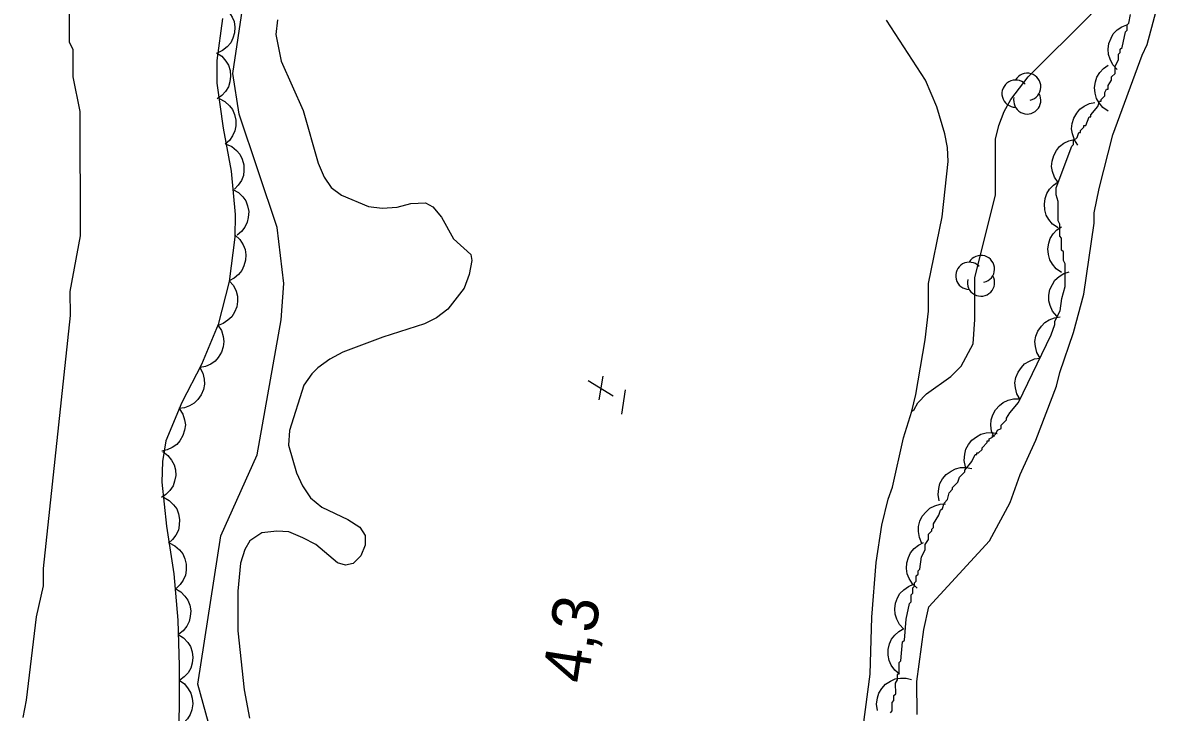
# Model space of a CAD drawing. Extents: x 282461 to 284471, y 5554090 to 5557646.
# Drawn here: x 284074.7 to 284148.9, y 5556274.9 to 5556320 of the extents above; entities that cross this region are included whole.
import ezdxf

# ---------------------------------------------------------------- set-up
doc = ezdxf.new("R2010")
doc.units = 0
for name, color, linetype in [('Niveau 1', 7, 'Continuous'), ('Niveau 2', 7, 'Continuous'), ('Niveau 3', 7, 'Continuous'), ('Niveau 4', 7, 'Continuous'), ('Niveau 44', 7, 'Continuous'), ('Niveau 7', 7, 'Continuous')]:
    doc.layers.add(name, color=color, linetype=linetype)

msp = doc.modelspace()

# ---------------------------------------------------------------- linework, layer by layer
at = {"layer": 'Niveau 1'}
for points in [[(284087.76, 5556270.7), (284086.09, 5556276.78), (284087.59, 5556286.45), (284089.96, 5556291.74), (284091.52, 5556300.56), (284091.71, 5556302.93), (284091.26, 5556306.58), (284088.78, 5556314), (284088.38, 5556316.64), (284089.08, 5556321.31), (284090.53, 5556325.19), (284092.26, 5556328.51), (284096.58, 5556334.36), (284097.15, 5556335.32)], [(284133.04, 5556274.8), (284133.03, 5556276.95), (284133.48, 5556280.35), (284133.81, 5556281.82), (284137.76, 5556286.14), (284139.11, 5556288.63), (284139.78, 5556290.45), (284140.79, 5556292.71), (284142.14, 5556296.23), (284142.36, 5556297.13), (284143.26, 5556299.74), (284143.93, 5556302.23), (284144.59, 5556306.87), (284144.59, 5556307.55), (284144.93, 5556309.13), (284145.82, 5556312.64), (284147.73, 5556317.85), (284148.06, 5556318.53), (284148.85, 5556321.48)]]:
    msp.add_lwpolyline(points, dxfattribs=at)
at = {"layer": 'Niveau 2'}
msp.add_lwpolyline([(284079.47, 5556329.09), (284079.47, 5556328.42), (284078.35, 5556325.25), (284077.68, 5556322.53), (284077.69, 5556318.69), (284077.92, 5556318.24), (284077.92, 5556316.43), (284078.38, 5556314.17), (284078.41, 5556306.04), (284077.74, 5556302.42), (284077.75, 5556300.84), (284075.99, 5556284.33), (284075.99, 5556283.2), (284075.54, 5556281.16), (284074.88, 5556275.73), (284074.66, 5556274.6)], dxfattribs=at)
at = {"layer": 'Niveau 3'}
for p, q in [((284112.29, 5556295.34), (284112.54, 5556296.88)), ((284111.58, 5556296.6), (284113.21, 5556295.6)), ((284113.77, 5556294.4), (284114.01, 5556295.98))]:
    msp.add_line(p, q, dxfattribs=at)
at = {"layer": 'Niveau 4'}
for points in [[(284091.3, 5556320.15), (284091.19, 5556319.19), (284091.54, 5556317.44), (284092.96, 5556314.22), (284093.94, 5556310.78), (284094.34, 5556309.87), (284094.79, 5556309.2), (284095.47, 5556308.69), (284097.23, 5556307.96), (284098.13, 5556307.86), (284099.1, 5556307.92), (284100, 5556308.15), (284100.96, 5556308.21), (284101.42, 5556307.93), (284101.99, 5556307.26), (284102.78, 5556305.85), (284103.92, 5556304.83), (284103.98, 5556304.44), (284103.81, 5556303.53), (284103.47, 5556302.62), (284102.4, 5556301.26), (284101.67, 5556300.69), (284100.88, 5556300.29), (284098.16, 5556299.43), (284095.56, 5556298.45), (284094.71, 5556297.99), (284093.92, 5556297.42), (284093.53, 5556297.03), (284093.02, 5556296.29), (284092.07, 5556293.34), (284092.01, 5556292.38), (284092.53, 5556290.57), (284092.93, 5556289.72), (284093.44, 5556288.93), (284094.18, 5556288.32), (284095.88, 5556287.53), (284096.67, 5556287.03), (284097.01, 5556286.47), (284097.01, 5556285.84), (284096.73, 5556285.16), (284096.22, 5556284.65), (284095.72, 5556284.53), (284095.21, 5556284.7), (284093.79, 5556285.88), (284092.94, 5556286.33), (284092.03, 5556286.72), (284091.24, 5556286.77), (284090.27, 5556286.65), (284089.48, 5556286.14), (284089.15, 5556285.57), (284088.87, 5556284.67), (284088.7, 5556282.85), (284088.71, 5556280.25)], [(284129.53, 5556273.97), (284129.97, 5556277.42), (284130.08, 5556281.15), (284130.36, 5556284.71), (284130.75, 5556287.15), (284131.15, 5556288.84), (284131.43, 5556289.64), (284132.16, 5556292.86), (284132.69, 5556294.59), (284132.95, 5556295.69), (284133.56, 5556299.25), (284133.79, 5556301.12), (284133.78, 5556302.93), (284134.68, 5556307.28), (284135.08, 5556310.9), (284135.02, 5556311.81), (284134.85, 5556312.71), (284134.33, 5556314.46), (284133.59, 5556316.22), (284131.04, 5556320.12)], [(284088.71, 5556280.25), (284089.12, 5556276.41), (284089.46, 5556274.54)]]:
    msp.add_lwpolyline(points, dxfattribs=at)
at = {"layer": 'Niveau 44'}
for points in [[(284087.81, 5556320.96), (284088.12, 5556320.68), (284088.33, 5556320.33), (284088.46, 5556320.03), (284088.5, 5556319.68), (284088.48, 5556319.31), (284088.37, 5556318.95), (284088.24, 5556318.65), (284088, 5556318.39), (284087.71, 5556318.15), (284087.39, 5556317.99)], [(284087.71, 5556320.24), (284087.32, 5556317.5), (284087.34, 5556316.01), (284087.74, 5556313.07), (284088.26, 5556310.27), (284088.53, 5556307.43), (284088.5, 5556305.95), (284088.13, 5556303.07), (284087.42, 5556300.26), (284086.32, 5556297.64), (284085.05, 5556295.17), (284084, 5556292.65), (284083.78, 5556291.32), (284083.74, 5556289.95), (284084.05, 5556287.08), (284084.52, 5556283.98), (284084.78, 5556280.95), (284084.88, 5556277.97), (284084.84, 5556271.86)], [(284132.99, 5556283.5), (284132.99, 5556283.84), (284133.11, 5556283.95), (284133.11, 5556284.18), (284133.22, 5556284.29), (284133.33, 5556285.08), (284133.56, 5556285.54), (284133.56, 5556285.88), (284133.78, 5556286.22), (284133.78, 5556286.56), (284134.01, 5556286.78), (284134.01, 5556286.9), (284134.12, 5556287.01), (284134.12, 5556287.23), (284134.46, 5556287.8), (284134.57, 5556288.14), (284134.69, 5556288.25), (284134.8, 5556288.59), (284135.02, 5556288.82), (284135.14, 5556289.27), (284135.36, 5556289.5), (284135.36, 5556289.61), (284135.7, 5556289.95), (284135.81, 5556290.29), (284136.15, 5556290.63), (284136.15, 5556290.74), (284136.61, 5556291.31), (284136.83, 5556291.76), (284136.94, 5556291.76), (284136.94, 5556291.87), (284137.06, 5556291.87), (284137.28, 5556292.1), (284137.28, 5556292.21), (284137.62, 5556292.55), (284137.62, 5556292.67), (284137.74, 5556292.67), (284137.74, 5556292.78), (284137.96, 5556292.89), (284137.96, 5556293.01), (284138.08, 5556293.01), (284138.19, 5556293.12), (284138.3, 5556293.35), (284138.53, 5556293.46), (284138.53, 5556293.69), (284138.87, 5556294.02), (284138.87, 5556294.14), (284139.09, 5556294.48), (284139.66, 5556295.16), (284141.8, 5556299.57), (284142.03, 5556300.25), (284142.03, 5556300.47), (284142.37, 5556301.15), (284142.48, 5556301.95), (284142.7, 5556302.74), (284142.7, 5556304.21), (284142.59, 5556304.43), (284142.59, 5556305), (284142.47, 5556305.11), (284142.47, 5556305.9), (284142.36, 5556306.02), (284142.36, 5556306.81), (284142.24, 5556307.03), (284142.24, 5556308.28), (284142.13, 5556308.73), (284142.13, 5556309.18), (284143.14, 5556311.9), (284143.26, 5556312.01), (284143.26, 5556312.24), (284143.48, 5556312.46), (284143.59, 5556312.8), (284143.71, 5556312.8), (284143.71, 5556312.92), (284143.93, 5556313.14), (284143.93, 5556313.26), (284144.05, 5556313.26), (284144.27, 5556313.82), (284144.39, 5556313.82), (284144.39, 5556313.94), (284144.84, 5556314.5), (284144.95, 5556314.84), (284145.06, 5556314.84), (284145.06, 5556314.95), (284145.29, 5556315.18), (284145.29, 5556315.41), (284145.4, 5556315.63), (284145.52, 5556315.63), (284145.52, 5556315.86), (284145.74, 5556316.2), (284145.74, 5556316.42), (284145.97, 5556316.65), (284145.97, 5556317.1), (284146.19, 5556317.56), (284146.19, 5556317.9), (284146.3, 5556318.01), (284146.3, 5556318.23), (284146.42, 5556318.35), (284146.64, 5556319.37), (284146.76, 5556319.48), (284146.75, 5556319.82), (284146.87, 5556319.93), (284146.98, 5556320.5)], [(284146.11, 5556316.91), (284145.82, 5556317.21), (284145.64, 5556317.57), (284145.53, 5556317.88), (284145.51, 5556318.23), (284145.56, 5556318.6), (284145.7, 5556318.95), (284145.85, 5556319.24), (284146.1, 5556319.49), (284146.41, 5556319.7), (284146.74, 5556319.83)], [(284087.31, 5556318), (284087.66, 5556317.77), (284087.92, 5556317.46), (284088.1, 5556317.18), (284088.19, 5556316.84), (284088.23, 5556316.47), (284088.17, 5556316.09), (284088.09, 5556315.78), (284087.9, 5556315.48), (284087.65, 5556315.21), (284087.35, 5556315)], [(284145.52, 5556314.18), (284145.17, 5556314.42), (284144.92, 5556314.73), (284144.75, 5556315.01), (284144.66, 5556315.35), (284144.63, 5556315.72), (284144.69, 5556316.1), (284144.78, 5556316.41), (284144.97, 5556316.7), (284145.22, 5556316.98), (284145.52, 5556317.18)], [(284087.48, 5556315.01), (284087.85, 5556314.82), (284088.15, 5556314.54), (284088.36, 5556314.29), (284088.49, 5556313.96), (284088.57, 5556313.6), (284088.56, 5556313.22), (284088.51, 5556312.9), (284088.36, 5556312.58), (284088.15, 5556312.28), (284087.88, 5556312.04)], [(284143.54, 5556311.97), (284143.31, 5556312.31), (284143.18, 5556312.7), (284143.13, 5556313.03), (284143.17, 5556313.38), (284143.27, 5556313.73), (284143.47, 5556314.06), (284143.67, 5556314.32), (284143.95, 5556314.52), (284144.29, 5556314.68), (284144.64, 5556314.76)], [(284087.93, 5556312.04), (284088.31, 5556311.88), (284088.62, 5556311.61), (284088.84, 5556311.37), (284088.99, 5556311.05), (284089.09, 5556310.69), (284089.1, 5556310.31), (284089.07, 5556309.99), (284088.93, 5556309.66), (284088.73, 5556309.35), (284088.48, 5556309.09)], [(284142.26, 5556309.53), (284142.02, 5556309.87), (284141.89, 5556310.25), (284141.82, 5556310.58), (284141.86, 5556310.93), (284141.96, 5556311.28), (284142.15, 5556311.61), (284142.34, 5556311.88), (284142.62, 5556312.09), (284142.95, 5556312.25), (284143.3, 5556312.34)], [(284142.24, 5556306.57), (284141.89, 5556306.8), (284141.64, 5556307.12), (284141.47, 5556307.4), (284141.38, 5556307.74), (284141.35, 5556308.11), (284141.41, 5556308.49), (284141.5, 5556308.8), (284141.69, 5556309.09), (284141.94, 5556309.36), (284142.24, 5556309.57)], [(284088.37, 5556309.08), (284088.74, 5556308.88), (284089.02, 5556308.59), (284089.22, 5556308.33), (284089.34, 5556308), (284089.41, 5556307.63), (284089.38, 5556307.25), (284089.32, 5556306.93), (284089.16, 5556306.62), (284088.93, 5556306.32), (284088.66, 5556306.09)], [(284142.47, 5556303.65), (284142.12, 5556303.88), (284141.87, 5556304.2), (284141.7, 5556304.48), (284141.61, 5556304.82), (284141.58, 5556305.19), (284141.64, 5556305.56), (284141.73, 5556305.88), (284141.92, 5556306.17), (284142.17, 5556306.44), (284142.47, 5556306.64)], [(284088.52, 5556306.09), (284088.83, 5556305.81), (284089.04, 5556305.46), (284089.18, 5556305.16), (284089.23, 5556304.81), (284089.21, 5556304.45), (284089.1, 5556304.08), (284088.97, 5556303.78), (284088.74, 5556303.51), (284088.46, 5556303.27), (284088.14, 5556303.11)], [(284142.16, 5556300.8), (284141.89, 5556301.12), (284141.73, 5556301.49), (284141.64, 5556301.81), (284141.64, 5556302.16), (284141.71, 5556302.53), (284141.87, 5556302.87), (284142.04, 5556303.15), (284142.31, 5556303.38), (284142.62, 5556303.58), (284142.96, 5556303.69)], [(284088.14, 5556303.11), (284088.42, 5556302.8), (284088.59, 5556302.43), (284088.69, 5556302.11), (284088.69, 5556301.76), (284088.63, 5556301.4), (284088.48, 5556301.05), (284088.31, 5556300.76), (284088.05, 5556300.53), (284087.74, 5556300.33), (284087.41, 5556300.2)], [(284141.07, 5556298.06), (284140.86, 5556298.42), (284140.77, 5556298.82), (284140.73, 5556299.14), (284140.8, 5556299.49), (284140.93, 5556299.83), (284141.16, 5556300.14), (284141.37, 5556300.39), (284141.67, 5556300.57), (284142.02, 5556300.7), (284142.37, 5556300.75)], [(284087.4, 5556300.21), (284087.63, 5556299.86), (284087.74, 5556299.47), (284087.79, 5556299.14), (284087.74, 5556298.79), (284087.63, 5556298.44), (284087.42, 5556298.11), (284087.22, 5556297.86), (284086.93, 5556297.66), (284086.59, 5556297.51), (284086.24, 5556297.44)], [(284139.76, 5556295.36), (284139.55, 5556295.72), (284139.46, 5556296.12), (284139.43, 5556296.45), (284139.49, 5556296.79), (284139.63, 5556297.14), (284139.85, 5556297.45), (284140.06, 5556297.69), (284140.37, 5556297.87), (284140.71, 5556298.01), (284141.07, 5556298.06)], [(284086.22, 5556297.45), (284086.42, 5556297.08), (284086.5, 5556296.68), (284086.53, 5556296.35), (284086.45, 5556296.01), (284086.31, 5556295.67), (284086.08, 5556295.36), (284085.86, 5556295.12), (284085.55, 5556294.95), (284085.21, 5556294.82), (284084.85, 5556294.78)], [(284138.07, 5556292.9), (284137.9, 5556293.28), (284137.86, 5556293.69), (284137.87, 5556294.02), (284137.98, 5556294.35), (284138.15, 5556294.68), (284138.41, 5556294.96), (284138.65, 5556295.17), (284138.98, 5556295.32), (284139.34, 5556295.41), (284139.69, 5556295.41)], [(284084.88, 5556294.76), (284085.11, 5556294.41), (284085.22, 5556294.02), (284085.28, 5556293.7), (284085.23, 5556293.35), (284085.12, 5556293), (284084.91, 5556292.67), (284084.71, 5556292.42), (284084.42, 5556292.22), (284084.08, 5556292.07), (284083.73, 5556291.99)], [(284136.2, 5556290.97), (284136.12, 5556291.38), (284136.15, 5556291.79), (284136.22, 5556292.11), (284136.39, 5556292.42), (284136.62, 5556292.7), (284136.93, 5556292.93), (284137.21, 5556293.1), (284137.55, 5556293.18), (284137.92, 5556293.2), (284138.27, 5556293.14)], [(284083.8, 5556291.96), (284084.14, 5556291.71), (284084.38, 5556291.39), (284084.55, 5556291.1), (284084.63, 5556290.76), (284084.65, 5556290.39), (284084.57, 5556290.02), (284084.48, 5556289.71), (284084.27, 5556289.42), (284084.01, 5556289.15), (284083.71, 5556288.96)], [(284134.49, 5556288.74), (284134.41, 5556289.15), (284134.45, 5556289.55), (284134.53, 5556289.87), (284134.71, 5556290.18), (284134.94, 5556290.46), (284135.26, 5556290.68), (284135.54, 5556290.84), (284135.88, 5556290.91), (284136.25, 5556290.92), (284136.61, 5556290.86)], [(284083.85, 5556288.97), (284084.22, 5556288.77), (284084.5, 5556288.48), (284084.71, 5556288.22), (284084.83, 5556287.89), (284084.9, 5556287.53), (284084.88, 5556287.15), (284084.83, 5556286.83), (284084.66, 5556286.51), (284084.44, 5556286.22), (284084.17, 5556285.98)], [(284133.36, 5556285.96), (284133.19, 5556286.34), (284133.13, 5556286.74), (284133.13, 5556287.07), (284133.22, 5556287.41), (284133.38, 5556287.74), (284133.63, 5556288.03), (284133.87, 5556288.26), (284134.19, 5556288.41), (284134.54, 5556288.52), (284134.9, 5556288.54)], [(284084.22, 5556285.99), (284084.59, 5556285.81), (284084.89, 5556285.54), (284085.11, 5556285.28), (284085.25, 5556284.96), (284085.33, 5556284.6), (284085.33, 5556284.22), (284085.29, 5556283.89), (284085.14, 5556283.57), (284084.93, 5556283.27), (284084.67, 5556283.02)], [(284133.05, 5556283.04), (284132.74, 5556283.32), (284132.53, 5556283.67), (284132.4, 5556283.97), (284132.35, 5556284.32), (284132.37, 5556284.69), (284132.49, 5556285.05), (284132.62, 5556285.35), (284132.85, 5556285.62), (284133.14, 5556285.85), (284133.46, 5556286.01)], [(284131.31, 5556274.9), (284131.42, 5556275.02), (284131.42, 5556275.58), (284131.53, 5556275.7), (284131.53, 5556276.04), (284131.65, 5556276.15), (284131.64, 5556276.83), (284131.76, 5556277.05), (284131.76, 5556277.39), (284131.87, 5556277.51), (284131.87, 5556278.18), (284131.98, 5556278.3), (284132.09, 5556279.54), (284132.21, 5556279.65), (284132.32, 5556281.01), (284132.54, 5556282.03), (284132.66, 5556282.14), (284132.66, 5556282.6), (284132.77, 5556282.71), (284132.77, 5556283.05), (284132.88, 5556283.16), (284132.88, 5556283.39), (284132.99, 5556283.5)], [(284084.6, 5556283.02), (284084.97, 5556282.81), (284085.25, 5556282.52), (284085.44, 5556282.25), (284085.56, 5556281.92), (284085.63, 5556281.56), (284085.6, 5556281.18), (284085.53, 5556280.86), (284085.37, 5556280.55), (284085.14, 5556280.25), (284084.86, 5556280.03)], [(284132.18, 5556280.36), (284131.89, 5556280.66), (284131.71, 5556281.02), (284131.6, 5556281.34), (284131.58, 5556281.69), (284131.63, 5556282.05), (284131.77, 5556282.41), (284131.92, 5556282.7), (284132.17, 5556282.94), (284132.48, 5556283.15), (284132.81, 5556283.29)], [(284084.81, 5556280.02), (284085.16, 5556279.8), (284085.43, 5556279.49), (284085.61, 5556279.22), (284085.71, 5556278.88), (284085.76, 5556278.52), (284085.71, 5556278.14), (284085.63, 5556277.82), (284085.45, 5556277.52), (284085.2, 5556277.24), (284084.91, 5556277.03)], [(284131.9, 5556277.42), (284131.58, 5556277.68), (284131.35, 5556278.02), (284131.21, 5556278.31), (284131.15, 5556278.66), (284131.15, 5556279.03), (284131.24, 5556279.4), (284131.36, 5556279.7), (284131.58, 5556279.98), (284131.85, 5556280.22), (284132.17, 5556280.4)], [(284084.87, 5556277.03), (284085.22, 5556276.79), (284085.47, 5556276.47), (284085.64, 5556276.19), (284085.73, 5556275.85), (284085.76, 5556275.48), (284085.69, 5556275.1), (284085.6, 5556274.79), (284085.41, 5556274.5), (284085.15, 5556274.23), (284084.85, 5556274.03)], [(284130.46, 5556275.06), (284130.4, 5556275.47), (284130.46, 5556275.87), (284130.55, 5556276.19), (284130.74, 5556276.48), (284130.99, 5556276.76), (284131.31, 5556276.96), (284131.6, 5556277.11), (284131.95, 5556277.17), (284132.32, 5556277.16), (284132.67, 5556277.08)]]:
    msp.add_lwpolyline(points, dxfattribs=at)
for centre, start, end in [((284139.467, 5556315.33), 44.11537, 269.80396), ((284140.231, 5556315.774), 282.26917, 149.72625), ((284140.231, 5556314.886), 166.93686, 29.62122), ((284136.448, 5556303.435), 44.11537, 269.80396), ((284137.212, 5556303.879), 282.26917, 149.72625), ((284137.212, 5556302.991), 166.93686, 29.62122)]:
    msp.add_arc(centre, 0.888, start, end, dxfattribs=at)
at = {"layer": 'Niveau 7'}
msp.add_lwpolyline([(284132.69, 5556294.59), (284132.86, 5556294.7), (284133.09, 5556295.15), (284133.65, 5556295.72), (284135.24, 5556296.85), (284135.92, 5556297.53), (284136.71, 5556299), (284136.82, 5556300.58), (284136.81, 5556303.3), (284138.16, 5556308.73), (284138.16, 5556312.35), (284138.38, 5556313.25), (284138.72, 5556314.16), (284139.17, 5556314.95), (284140.3, 5556316.42), (284144.38, 5556320.5), (284144.94, 5556321.29), (284145.84, 5556322.87), (284146.18, 5556323.78), (284146.41, 5556324.68), (284146.03, 5556325.56)], dxfattribs=at)

# ---------------------------------------------------------------- texts
at = {"layer": 'Niveau 3'}
msp.add_text('    4,3', height=3, rotation=81.0958, dxfattribs=at).set_placement((284110.83, 5556272.33))

doc.saveas('drawing.dxf')
